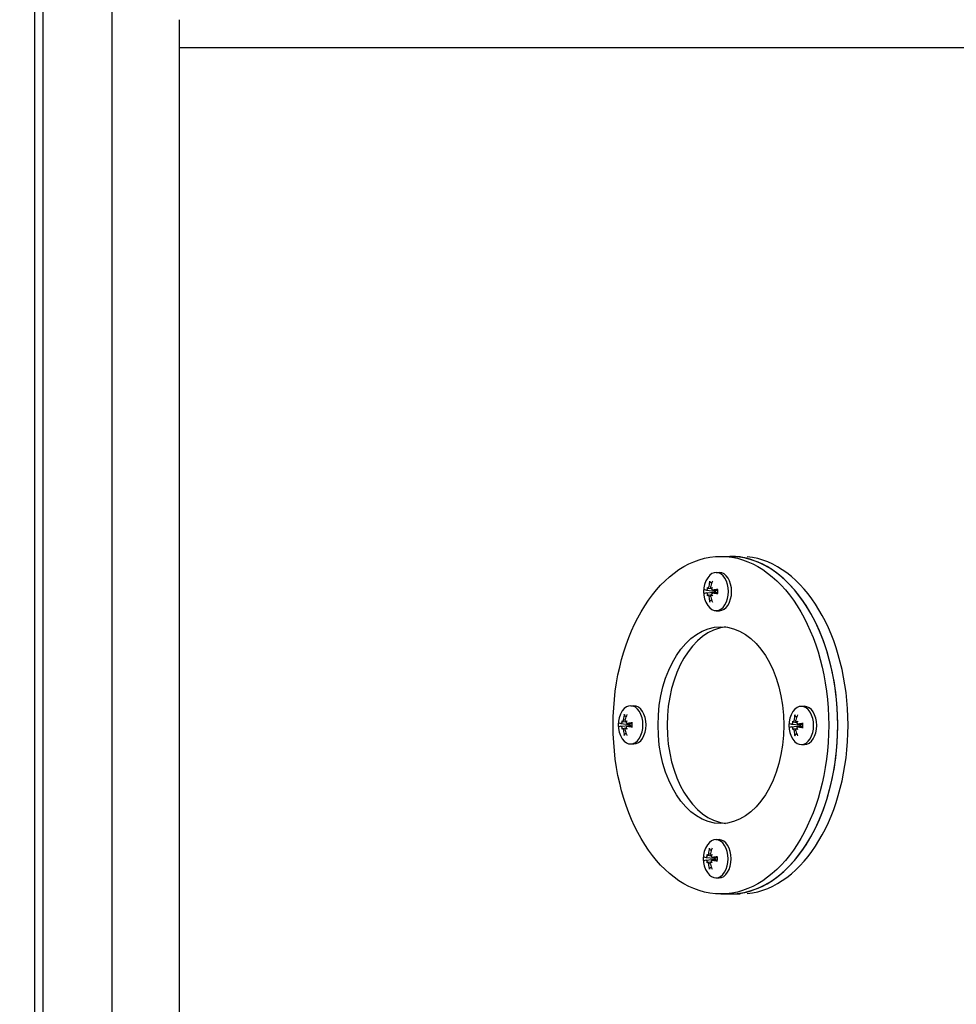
# Model space of a CAD drawing. Header units: inches. Extents: x 18 to 846, y -44 to 561.
# Tile 293 of 637: x 289.14 to 297.46, y 462.59 to 471.34. Entities that reach past the tile are written whole.
import ezdxf

# ---------------------------------------------------------------- set-up
doc = ezdxf.new("R2010")
doc.units = ezdxf.units.IN
doc.header["$LTSCALE"] = 24
doc.header["$MEASUREMENT"] = 0
doc.layers.add('Dimension (ANSI)', color=7, linetype='Continuous', lineweight=25)
doc.layers.add('Visible (ANSI)', color=7, linetype='Continuous', lineweight=30)
doc.styles.add('Note Text (ANSI)', font='tahoma.ttf')
doc.dimstyles.new('SB Fraction-16 (ANSI)', dxfattribs={"dimscale": 24, "dimtxt": 0.125, "dimasz": 0.098425, "dimexe": 0.125, "dimexo": 0.0625, "dimgap": 0.031496, "dimtad": 0, "dimtih": 1, "dimtoh": 1, "dimdec": 4, "dimrnd": 1e-08, "dimzin": 0, "dimdsep": 46, "dimlunit": 5, "dimtxsty": 'Note Text (ANSI)', "dimcen": 0.09, "dimdle": 0.393701, "dimclrd": 256, "dimclre": 256, "dimclrt": 256, "dimadec": 0, "dimazin": 3, "dimtfac": 0.96, "dimtofl": 0, "dimtmove": 0, "dimatfit": 3, "dimfxl": 1, "dimfrac": 2, "dimtolj": 1, "dimtzin": 12, "dimlwd": -1, "dimlwe": -1, "dimarcsym": 0})

# ---------------------------------------------------------------- blocks, each defined once
blk = doc.blocks.new('*D18')
at = {"layer": 'Defpoints', "color": 0, "transparency": 16777216}
for p in [(349.6784, 522.0867), (260.8595, 408.0867), (349.6784, 408.0867)]:
    blk.add_point(p, dxfattribs=at)
at = {"layer": 'Dimension (ANSI)', "transparency": 16777216}
for p, q in [((348.1784, 522.0867), (257.8595, 522.0867)), ((260.8595, 519.7245), (260.8595, 464.3476)), ((260.8595, 410.4489), (260.8595, 459.8257)), ((348.1784, 408.0867), (257.8595, 408.0867))]:
    blk.add_line(p, q, dxfattribs=at)
for points in [[(260.4658, 519.7245), (261.2532, 519.7245), (260.8595, 522.0867)], [(260.4658, 410.4489), (261.2532, 410.4489), (260.8595, 408.0867)]]:
    blk.add_solid(points, dxfattribs=at)
at = {"layer": 'Dimension (ANSI)', "transparency": 16777216, "insert": (257.7598, 463.5917), "char_height": 3, "attachment_point": 1, "style": 'Note Text (ANSI)'}
blk.add_mtext('\\A1;114', dxfattribs=at)

msp = doc.modelspace()

# ---------------------------------------------------------------- linework, layer by layer
at = {"layer": 'Visible (ANSI)'}
for p, q in [((289.27202, 455.83646), (289.27202, 474.33646)), ((289.27223, 456.24311), (289.27223, 473.93011)), ((289.34693, 456.24311), (289.34693, 473.93011)), ((289.95653, 471.52039), (289.95653, 458.65319)), ((290.55543, 471.33679), (290.55543, 471.08679)), ((310.70699, 471.08679), (290.55543, 471.08679)), ((290.55543, 471.08679), (290.55543, 459.08679)), ((310.70699, 471.08679), (290.55543, 471.08679)), ((295.3663, 466.56738), (295.44682, 466.56738)), ((295.44682, 466.56738), (295.53812, 466.56738)), ((295.32472, 466.42488), (295.3526, 466.42488)), ((295.23823, 466.26763), (295.31045, 466.2594)), ((295.23823, 466.24213), (295.31045, 466.25036)), ((295.24901, 466.28607), (295.28254, 466.28225)), ((295.24901, 466.22369), (295.28254, 466.22752)), ((295.28218, 466.28609), (295.28774, 466.28546)), ((295.28218, 466.22367), (295.28774, 466.22431)), ((295.29467, 466.26767), (295.3353, 466.26304)), ((295.29467, 466.2421), (295.3353, 466.24673)), ((295.32472, 466.08488), (295.3526, 466.08488)), ((294.56506, 465.24003), (294.59294, 465.24003)), ((296.081, 465.23474), (296.10888, 465.23474)), ((294.47857, 465.08278), (294.55079, 465.07455)), ((294.48935, 465.10122), (294.52288, 465.0974)), ((294.52252, 465.10124), (294.52808, 465.10061)), ((294.53501, 465.08282), (294.57564, 465.07819)), ((295.99451, 465.07749), (296.06673, 465.06926)), ((296.00529, 465.09592), (296.03882, 465.0921)), ((296.03846, 465.09594), (296.04402, 465.09531)), ((296.05095, 465.07752), (296.09158, 465.07289)), ((294.47857, 465.05728), (294.55079, 465.06551)), ((294.48935, 465.03885), (294.52288, 465.04267)), ((294.52252, 465.03883), (294.52808, 465.03946)), ((294.53501, 465.05725), (294.57564, 465.06188)), ((295.99451, 465.05199), (296.06673, 465.06021)), ((296.00529, 465.03355), (296.03882, 465.03737)), ((296.03846, 465.03353), (296.04402, 465.03416)), ((296.05095, 465.05195), (296.09158, 465.05658)), ((294.56506, 464.90003), (294.59294, 464.90003)), ((296.081, 464.89474), (296.10888, 464.89474)), ((295.32134, 464.04989), (295.34922, 464.04989)), ((295.23485, 463.89264), (295.30707, 463.88441)), ((295.23485, 463.86714), (295.30707, 463.87537)), ((295.24563, 463.91107), (295.27915, 463.90725)), ((295.24563, 463.8487), (295.27915, 463.85252)), ((295.2788, 463.91109), (295.28436, 463.91046)), ((295.2788, 463.84868), (295.28436, 463.84931)), ((295.29129, 463.89267), (295.33192, 463.88804)), ((295.29129, 463.8671), (295.33192, 463.87173)), ((295.32134, 463.70989), (295.34922, 463.70989)), ((295.3663, 463.56738), (295.44682, 463.56738)), ((295.44682, 463.56738), (295.53812, 463.56738))]:
    msp.add_line(p, q, dxfattribs=at)
for centre in [(295.43343, 466.25488), (294.67377, 465.07003), (296.1897, 465.06474), (295.43004, 463.87989)]:
    msp.add_arc(centre, 0.221, 146.104293, 213.895707, dxfattribs=at)
for major_axis in [(0, 1.5), (0, 0.875)]:
    msp.add_ellipse((295.3663, 465.06738), major_axis=major_axis, ratio=0.6382918, dxfattribs=at)
for centre, major_axis, ratio, start_param, end_param in [((295.44682, 465.06738), (0, 1.5), 0.6382918, 3.1415927, 6.2831853), ((295.44682, 465.06738), (0, -1.5), 0.6382918, 0, 3.1415927), ((295.53843, 465.06738), (0, -1.5), 0.6382918, 0.0641297, 3.0774629), ((295.32472, 466.25488), (0, 0.17), 0.6382918, 2.381813, 7.042965), ((295.3526, 466.25488), (0, 0.17), 0.6382918, 3.1415927, 6.2831853), ((295.44074, 466.25681), (0.05618, -0.21334), 0.813995, 4.0705183, 4.2957306), ((295.42437, 466.25681), (0.04587, 0.2158), 0.7027334, 1.2883583, 1.5135706), ((295.43132, 466.24206), (-0.21771, 0.03569), 0.0582376, 0.2597433, 0.4849556), ((295.43132, 466.2677), (-0.21771, -0.03569), 0.0582376, 5.7982297, 6.023442), ((295.35637, 466.18642), (0.1296, -0.14589), 0.1125532, 3.8116021, 3.864008), ((295.43719, 466.31306), (-0.19473, 0.01262), 0.8271553, 0.2106452, 0.2630512), ((295.43719, 466.19671), (-0.19473, -0.01262), 0.8271553, 6.0201341, 6.0725401), ((295.35637, 466.32334), (-0.1296, -0.14589), 0.1125532, 5.5607699, 5.6131759), ((295.226, 466.28217), (-0.02189, -0.00689), 0.435782, 2.6169755, 2.9072015), ((295.226, 466.2276), (0.02189, -0.00689), 0.435782, 0.2343911, 0.5246172), ((295.44074, 466.25296), (-0.05618, -0.21334), 0.813995, 5.1290474, 5.3542597), ((295.42437, 466.25296), (-0.04587, 0.2158), 0.7027334, 1.6280221, 1.8532344), ((295.43063, 466.18642), (0.19498, -0.00796), 0.750845, 2.3947885, 2.4471945), ((295.27091, 466.29797), (-0.02121, 0.00809), 0.4041973, 2.4168591, 2.6984791), ((295.43063, 466.32334), (-0.19498, -0.00796), 0.750845, 0.6943982, 0.7468042), ((295.27091, 466.2118), (0.02121, 0.00809), 0.4041973, 0.4431135, 0.7247336), ((295.3498, 466.31306), (-0.11144, -0.16019), 0.1888635, 4.9755131, 5.027919), ((295.3498, 466.19671), (0.11144, -0.16019), 0.1888635, 4.3968589, 4.4492649), ((295.43378, 466.24206), (-0.22053, -0.00612), 0.1694992, 5.1512608, 5.3764731), ((295.43378, 466.2677), (0.22053, -0.00612), 0.1694992, 4.0483049, 4.2735172), ((295.33944, 466.25488), (0, 0.04718), 0.6382918, 1.4724565, 1.6691361), ((295.44682, 465.06738), (0, 0.875), 0.6382918, 0.0721483, 3.0694444), ((294.56506, 465.07003), (0, 0.17), 0.6382918, 2.381813, 7.042965), ((296.081, 465.06474), (0, 0.17), 0.6382918, 2.381813, 7.042965), ((294.68108, 465.07196), (0.05618, -0.21334), 0.813995, 4.0705183, 4.2957306), ((294.66471, 465.07196), (0.04587, 0.2158), 0.7027334, 1.2883583, 1.5135706), ((294.59294, 465.07003), (0, 0.17), 0.6382918, 3.1415927, 6.2831853), ((296.19702, 465.06666), (0.05618, -0.21334), 0.813995, 4.0705183, 4.2957306), ((296.18065, 465.06666), (0.04587, 0.2158), 0.7027334, 1.2883583, 1.5135706), ((296.10888, 465.06474), (0, 0.17), 0.6382918, 3.1415927, 6.2831853), ((294.67166, 465.05721), (-0.21771, 0.03569), 0.0582376, 0.2597433, 0.4849556), ((294.59671, 465.00157), (0.1296, -0.14589), 0.1125532, 3.8116021, 3.864008), ((294.67753, 465.12821), (-0.19473, 0.01262), 0.8271553, 0.2106452, 0.2630512), ((294.46634, 465.09732), (-0.02189, -0.00689), 0.435782, 2.6169755, 2.9072015), ((294.67097, 465.00157), (0.19498, -0.00796), 0.750845, 2.3947885, 2.4471945), ((294.51125, 465.11312), (-0.02121, 0.00809), 0.4041973, 2.4168591, 2.6984791), ((294.59014, 465.12821), (-0.11144, -0.16019), 0.1888635, 4.9755131, 5.027919), ((294.67412, 465.05721), (-0.22053, -0.00612), 0.1694992, 5.1512608, 5.3764731), ((294.57978, 465.07003), (0, 0.04718), 0.6382918, 1.4724565, 1.6691361), ((296.1876, 465.05192), (-0.21771, 0.03569), 0.0582376, 0.2597433, 0.4849556), ((296.11264, 464.99628), (0.1296, -0.14589), 0.1125532, 3.8116021, 3.864008), ((296.19347, 465.12291), (-0.19473, 0.01262), 0.8271553, 0.2106452, 0.2630512), ((295.98227, 465.09202), (-0.02189, -0.00689), 0.435782, 2.6169755, 2.9072015), ((296.18691, 464.99628), (0.19498, -0.00796), 0.750845, 2.3947885, 2.4471945), ((296.02719, 465.10782), (-0.02121, 0.00809), 0.4041973, 2.4168591, 2.6984791), ((296.10608, 465.12291), (-0.11144, -0.16019), 0.1888635, 4.9755131, 5.027919), ((296.19006, 465.05192), (-0.22053, -0.00612), 0.1694992, 5.1512608, 5.3764731), ((296.09572, 465.06474), (0, 0.04718), 0.6382918, 1.4724565, 1.6691361), ((294.67166, 465.08285), (-0.21771, -0.03569), 0.0582376, 5.7982297, 6.023442), ((294.67753, 465.01186), (-0.19473, -0.01262), 0.8271553, 6.0201341, 6.0725401), ((294.59671, 465.13849), (-0.1296, -0.14589), 0.1125532, 5.5607699, 5.6131759), ((294.46634, 465.04275), (0.02189, -0.00689), 0.435782, 0.2343911, 0.5246172), ((294.68108, 465.06811), (-0.05618, -0.21334), 0.813995, 5.1290474, 5.3542597), ((294.66471, 465.06811), (-0.04587, 0.2158), 0.7027334, 1.6280221, 1.8532344), ((294.67097, 465.13849), (-0.19498, -0.00796), 0.750845, 0.6943982, 0.7468042), ((294.51125, 465.02695), (0.02121, 0.00809), 0.4041973, 0.4431135, 0.7247336), ((294.59014, 465.01186), (0.11144, -0.16019), 0.1888635, 4.3968589, 4.4492649), ((294.67412, 465.08285), (0.22053, -0.00612), 0.1694992, 4.0483049, 4.2735172), ((296.1876, 465.07756), (-0.21771, -0.03569), 0.0582376, 5.7982297, 6.023442), ((296.19347, 465.00656), (-0.19473, -0.01262), 0.8271553, 6.0201341, 6.0725401), ((296.11264, 465.13319), (-0.1296, -0.14589), 0.1125532, 5.5607699, 5.6131759), ((295.98227, 465.03745), (0.02189, -0.00689), 0.435782, 0.2343911, 0.5246172), ((296.19702, 465.06281), (-0.05618, -0.21334), 0.813995, 5.1290474, 5.3542597), ((296.18065, 465.06281), (-0.04587, 0.2158), 0.7027334, 1.6280221, 1.8532344), ((296.18691, 465.13319), (-0.19498, -0.00796), 0.750845, 0.6943982, 0.7468042), ((296.02719, 465.02165), (0.02121, 0.00809), 0.4041973, 0.4431135, 0.7247336), ((296.10608, 465.00656), (0.11144, -0.16019), 0.1888635, 4.3968589, 4.4492649), ((296.19006, 465.07756), (0.22053, -0.00612), 0.1694992, 4.0483049, 4.2735172), ((295.32134, 463.87989), (0, 0.17), 0.6382918, 2.381813, 7.042965), ((295.34922, 463.87989), (0, 0.17), 0.6382918, 3.1415927, 6.2831853), ((295.43736, 463.88181), (0.05618, -0.21334), 0.813995, 4.0705183, 4.2957306), ((295.42099, 463.88181), (0.04587, 0.2158), 0.7027334, 1.2883583, 1.5135706), ((295.42794, 463.86707), (-0.21771, 0.03569), 0.0582376, 0.2597433, 0.4849556), ((295.42794, 463.89271), (-0.21771, -0.03569), 0.0582376, 5.7982297, 6.023442), ((295.35298, 463.81143), (0.1296, -0.14589), 0.1125532, 3.8116021, 3.864008), ((295.43381, 463.93806), (-0.19473, 0.01262), 0.8271553, 0.2106452, 0.2630512), ((295.43381, 463.82171), (-0.19473, -0.01262), 0.8271553, 6.0201341, 6.0725401), ((295.35298, 463.94835), (-0.1296, -0.14589), 0.1125532, 5.5607699, 5.6131759), ((295.22261, 463.90717), (-0.02189, -0.00689), 0.435782, 2.6169755, 2.9072015), ((295.22261, 463.8526), (0.02189, -0.00689), 0.435782, 0.2343911, 0.5246172), ((295.42725, 463.81143), (0.19498, -0.00796), 0.750845, 2.3947885, 2.4471945), ((295.26753, 463.92297), (-0.02121, 0.00809), 0.4041973, 2.4168591, 2.6984791), ((295.42725, 463.94835), (-0.19498, -0.00796), 0.750845, 0.6943982, 0.7468042), ((295.26753, 463.8368), (0.02121, 0.00809), 0.4041973, 0.4431135, 0.7247336), ((295.34642, 463.93806), (-0.11144, -0.16019), 0.1888635, 4.9755131, 5.027919), ((295.34642, 463.82171), (0.11144, -0.16019), 0.1888635, 4.3968589, 4.4492649), ((295.4304, 463.86707), (-0.22053, -0.00612), 0.1694992, 5.1512608, 5.3764731), ((295.4304, 463.89271), (0.22053, -0.00612), 0.1694992, 4.0483049, 4.2735172), ((295.33606, 463.87989), (0, 0.04718), 0.6382918, 1.4724565, 1.6691361), ((295.43736, 463.87796), (-0.05618, -0.21334), 0.813995, 5.1290474, 5.3542597), ((295.42099, 463.87796), (-0.04587, 0.2158), 0.7027334, 1.6280221, 1.8532344)]:
    msp.add_ellipse(centre, major_axis=major_axis, ratio=ratio, start_param=start_param, end_param=end_param, dxfattribs=at)
for points, knots in [([(295.2592, 466.30133), (295.25905, 466.29968), (295.25871, 466.29786), (295.25767, 466.2944), (295.25696, 466.29276), (295.25543, 466.29009), (295.25452, 466.28887), (295.25258, 466.28706), (295.25156, 466.28647), (295.24985, 466.28599), (295.24903, 466.28599), (295.24828, 466.28622)], [0, 0, 0, 0, 0.013005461, 0.013005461, 0.026010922, 0.026010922, 0.038651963, 0.038651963, 0.051293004, 0.051293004, 0.061979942, 0.061979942, 0.061979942, 0.061979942]), ([(295.27212, 466.33722), (295.27145, 466.3376), (295.27075, 466.33814), (295.26955, 466.33941), (295.2689, 466.34039), (295.26809, 466.34223), (295.26778, 466.34341), (295.26759, 466.34541), (295.26767, 466.34659), (295.26793, 466.34765), (295.26797, 466.34778), (295.268, 466.34791)], [0.070980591, 0.070980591, 0.070980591, 0.070980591, 0.077295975, 0.077295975, 0.085001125, 0.085001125, 0.092713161, 0.092713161, 0.100429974, 0.100429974, 0.101478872, 0.101478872, 0.101478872, 0.101478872]), ([(295.28463, 466.28622), (295.28401, 466.28609), (295.28341, 466.28603), (295.28163, 466.28607), (295.2804, 466.28642), (295.27824, 466.28778), (295.27732, 466.28879), (295.27596, 466.29114), (295.27544, 466.29262), (295.27493, 466.29587), (295.27495, 466.29763), (295.27528, 466.29994), (295.27542, 466.30064), (295.27559, 466.30133)], [-0.19014563, -0.19014563, -0.19014563, -0.19014563, -0.184090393, -0.184090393, -0.17145611, -0.17145611, -0.158821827, -0.158821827, -0.146040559, -0.146040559, -0.133259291, -0.133259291, -0.12801407, -0.12801407, -0.12801407, -0.12801407]), ([(295.24645, 466.28335), (295.24643, 466.28254), (295.24639, 466.28173), (295.24614, 466.2793), (295.24581, 466.27753), (295.24486, 466.27429), (295.24423, 466.2728), (295.24289, 466.27044), (295.24208, 466.2694), (295.24039, 466.26801), (295.23951, 466.26765), (295.2384, 466.2676), (295.23807, 466.26764), (295.23775, 466.26773)], [-0.19014563, -0.19014563, -0.19014563, -0.19014563, -0.184090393, -0.184090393, -0.17145611, -0.17145611, -0.158821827, -0.158821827, -0.146040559, -0.146040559, -0.133259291, -0.133259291, -0.12801407, -0.12801407, -0.12801407, -0.12801407]), ([(295.23775, 466.24204), (295.23852, 466.24225), (295.2394, 466.24216), (295.24114, 466.24125), (295.24201, 466.24043), (295.24348, 466.23841), (295.24418, 466.23708), (295.24533, 466.23406), (295.24578, 466.23236), (295.24629, 466.22935), (295.24643, 466.22786), (295.24645, 466.22641)], [-0.210260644, -0.210260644, -0.210260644, -0.210260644, -0.197255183, -0.197255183, -0.184249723, -0.184249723, -0.171608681, -0.171608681, -0.15896764, -0.15896764, -0.148280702, -0.148280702, -0.148280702, -0.148280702]), ([(295.24828, 466.22354), (295.2487, 466.22367), (295.24913, 466.22373), (295.25047, 466.22369), (295.25148, 466.22335), (295.25347, 466.22199), (295.25444, 466.22097), (295.2561, 466.21863), (295.2569, 466.21714), (295.25817, 466.2139), (295.25865, 466.21214), (295.25904, 466.20982), (295.25913, 466.20913), (295.2592, 466.20843)], [-0.19014563, -0.19014563, -0.19014563, -0.19014563, -0.184090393, -0.184090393, -0.17145611, -0.17145611, -0.158821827, -0.158821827, -0.146040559, -0.146040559, -0.133259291, -0.133259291, -0.12801407, -0.12801407, -0.12801407, -0.12801407]), ([(295.27559, 466.20843), (295.27517, 466.21009), (295.27495, 466.2119), (295.27507, 466.21536), (295.27541, 466.217), (295.27646, 466.21968), (295.27724, 466.22089), (295.27916, 466.2227), (295.28031, 466.2233), (295.28244, 466.22377), (295.28353, 466.22377), (295.28463, 466.22354)], [-0.210260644, -0.210260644, -0.210260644, -0.210260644, -0.197255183, -0.197255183, -0.184249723, -0.184249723, -0.171608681, -0.171608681, -0.15896764, -0.15896764, -0.148280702, -0.148280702, -0.148280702, -0.148280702]), ([(295.28646, 466.22641), (295.28628, 466.22722), (295.28616, 466.22803), (295.28596, 466.23047), (295.28607, 466.23223), (295.28685, 466.23548), (295.28752, 466.23696), (295.28917, 466.23933), (295.29026, 466.24036), (295.29271, 466.24175), (295.29408, 466.24211), (295.29593, 466.24216), (295.29648, 466.24212), (295.29704, 466.24204)], [-0.190146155, -0.190146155, -0.190146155, -0.190146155, -0.184090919, -0.184090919, -0.171456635, -0.171456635, -0.158822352, -0.158822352, -0.146041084, -0.146041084, -0.133259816, -0.133259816, -0.128014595, -0.128014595, -0.128014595, -0.128014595]), ([(295.29704, 466.26773), (295.2957, 466.26751), (295.29426, 466.2676), (295.29159, 466.26851), (295.29036, 466.26933), (295.28842, 466.27136), (295.28757, 466.27268), (295.28641, 466.2757), (295.2861, 466.2774), (295.286, 466.28041), (295.28614, 466.2819), (295.28646, 466.28335)], [-0.210260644, -0.210260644, -0.210260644, -0.210260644, -0.197255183, -0.197255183, -0.184249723, -0.184249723, -0.171608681, -0.171608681, -0.15896764, -0.15896764, -0.148280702, -0.148280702, -0.148280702, -0.148280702]), ([(295.32683, 466.264), (295.3258, 466.26311), (295.32467, 466.26236), (295.32173, 466.26079), (295.31961, 466.26005), (295.31524, 466.25923), (295.31299, 466.25916), (295.31093, 466.25935), (295.31077, 466.25937), (295.31061, 466.25938), (295.31045, 466.2594)], [-0.044496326, -0.044496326, -0.044496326, -0.044496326, -0.033969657, -0.033969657, -0.016984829, -0.016984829, 0, 0, 0, 0.001327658, 0.001327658, 0.001327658, 0.001327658]), ([(295.31045, 466.25036), (295.31061, 466.25038), (295.31077, 466.2504), (295.31299, 466.2506), (295.31524, 466.25053), (295.31961, 466.24971), (295.32173, 466.24897), (295.32467, 466.2474), (295.3258, 466.24665), (295.32683, 466.24576)], [-0.126943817, -0.126943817, -0.126943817, -0.126943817, -0.125616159, -0.125616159, -0.10863133, -0.10863133, -0.091646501, -0.091646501, -0.081119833, -0.081119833, -0.081119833, -0.081119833]), ([(295.33446, 466.27189), (295.33445, 466.27203), (295.33457, 466.27219), (295.33509, 466.2725), (295.33565, 466.27269), (295.33693, 466.27299), (295.33787, 466.27315), (295.33888, 466.27327), (295.33901, 466.27328), (295.33913, 466.2733)], [0.07896407, 0.07896407, 0.07896407, 0.07896407, 0.085001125, 0.085001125, 0.092713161, 0.092713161, 0.100429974, 0.100429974, 0.101478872, 0.101478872, 0.101478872, 0.101478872]), ([(295.33913, 466.23646), (295.33901, 466.23648), (295.33888, 466.23649), (295.33787, 466.23661), (295.33693, 466.23677), (295.33565, 466.23707), (295.33509, 466.23727), (295.33457, 466.23757), (295.33445, 466.23773), (295.33446, 466.23787)], [0.022192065, 0.022192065, 0.022192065, 0.022192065, 0.023240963, 0.023240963, 0.030957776, 0.030957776, 0.038669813, 0.038669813, 0.044706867, 0.044706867, 0.044706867, 0.044706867]), ([(295.33446, 466.27189), (295.33475, 466.26966), (295.33498, 466.2674), (295.33533, 466.26287), (295.33544, 466.26059), (295.33556, 466.25602), (295.33556, 466.25374), (295.33544, 466.24917), (295.33533, 466.24689), (295.33498, 466.24236), (295.33475, 466.24011), (295.33446, 466.23787)], [4.51333735, 4.51333735, 4.51333735, 4.51333735, 4.592958, 4.592958, 4.67257865, 4.67257865, 4.75219931, 4.75219931, 4.83181996, 4.83181996, 4.91144061, 4.91144061, 4.91144061, 4.91144061]), ([(295.268, 466.16186), (295.26797, 466.16199), (295.26793, 466.16212), (295.26767, 466.16317), (295.26759, 466.16435), (295.26778, 466.16636), (295.26809, 466.16753), (295.2689, 466.16937), (295.26955, 466.17036), (295.27075, 466.17162), (295.27145, 466.17216), (295.27212, 466.17254)], [0.022192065, 0.022192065, 0.022192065, 0.022192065, 0.023240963, 0.023240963, 0.030957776, 0.030957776, 0.038669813, 0.038669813, 0.046374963, 0.046374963, 0.052690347, 0.052690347, 0.052690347, 0.052690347]), ([(294.51246, 465.15237), (294.51179, 465.15275), (294.51109, 465.15329), (294.50989, 465.15456), (294.50924, 465.15555), (294.50843, 465.15738), (294.50812, 465.15856), (294.50793, 465.16056), (294.50801, 465.16174), (294.50827, 465.1628), (294.50831, 465.16293), (294.50834, 465.16306)], [0.070980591, 0.070980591, 0.070980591, 0.070980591, 0.077295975, 0.077295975, 0.085001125, 0.085001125, 0.092713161, 0.092713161, 0.100429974, 0.100429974, 0.101478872, 0.101478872, 0.101478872, 0.101478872]), ([(296.0284, 465.14707), (296.02773, 465.14746), (296.02703, 465.148), (296.02583, 465.14926), (296.02518, 465.15025), (296.02437, 465.15209), (296.02406, 465.15326), (296.02387, 465.15526), (296.02395, 465.15645), (296.02421, 465.1575), (296.02424, 465.15763), (296.02428, 465.15776)], [0.070980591, 0.070980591, 0.070980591, 0.070980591, 0.077295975, 0.077295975, 0.085001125, 0.085001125, 0.092713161, 0.092713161, 0.100429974, 0.100429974, 0.101478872, 0.101478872, 0.101478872, 0.101478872]), ([(294.48679, 465.09851), (294.48677, 465.09769), (294.48673, 465.09688), (294.48648, 465.09445), (294.48615, 465.09269), (294.4852, 465.08944), (294.48457, 465.08795), (294.48323, 465.08559), (294.48242, 465.08455), (294.48073, 465.08316), (294.47985, 465.08281), (294.47874, 465.08275), (294.47841, 465.08279), (294.47809, 465.08288)], [-0.190146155, -0.190146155, -0.190146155, -0.190146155, -0.184090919, -0.184090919, -0.171456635, -0.171456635, -0.158822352, -0.158822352, -0.146041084, -0.146041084, -0.133259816, -0.133259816, -0.128014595, -0.128014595, -0.128014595, -0.128014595]), ([(294.49954, 465.11648), (294.49939, 465.11483), (294.49905, 465.11301), (294.49801, 465.10955), (294.4973, 465.10791), (294.49577, 465.10524), (294.49486, 465.10402), (294.49292, 465.10221), (294.4919, 465.10162), (294.49019, 465.10114), (294.48937, 465.10114), (294.48862, 465.10138)], [-0.210260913, -0.210260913, -0.210260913, -0.210260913, -0.197255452, -0.197255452, -0.184249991, -0.184249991, -0.17160895, -0.17160895, -0.158967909, -0.158967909, -0.148280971, -0.148280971, -0.148280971, -0.148280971]), ([(294.52497, 465.10138), (294.52435, 465.10125), (294.52375, 465.10118), (294.52197, 465.10122), (294.52074, 465.10157), (294.51858, 465.10293), (294.51766, 465.10394), (294.5163, 465.10629), (294.51578, 465.10777), (294.51527, 465.11102), (294.51529, 465.11278), (294.51562, 465.11509), (294.51576, 465.11579), (294.51593, 465.11648)], [-0.19014563, -0.19014563, -0.19014563, -0.19014563, -0.184090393, -0.184090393, -0.17145611, -0.17145611, -0.158821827, -0.158821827, -0.146040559, -0.146040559, -0.133259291, -0.133259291, -0.12801407, -0.12801407, -0.12801407, -0.12801407]), ([(294.53738, 465.08288), (294.53604, 465.08266), (294.5346, 465.08275), (294.53193, 465.08367), (294.5307, 465.08448), (294.52876, 465.08651), (294.52791, 465.08783), (294.52675, 465.09086), (294.52644, 465.09255), (294.52634, 465.09557), (294.52648, 465.09705), (294.5268, 465.09851)], [-0.210260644, -0.210260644, -0.210260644, -0.210260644, -0.197255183, -0.197255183, -0.184249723, -0.184249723, -0.171608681, -0.171608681, -0.15896764, -0.15896764, -0.148280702, -0.148280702, -0.148280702, -0.148280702]), ([(294.56717, 465.07916), (294.56614, 465.07827), (294.56501, 465.07751), (294.56207, 465.07594), (294.55995, 465.0752), (294.55558, 465.07439), (294.55333, 465.07431), (294.55127, 465.0745), (294.55111, 465.07452), (294.55095, 465.07454), (294.55079, 465.07455)], [-0.044496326, -0.044496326, -0.044496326, -0.044496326, -0.033969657, -0.033969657, -0.016984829, -0.016984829, 0, 0, 0, 0.001327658, 0.001327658, 0.001327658, 0.001327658]), ([(294.5748, 465.08704), (294.57479, 465.08718), (294.57491, 465.08734), (294.57543, 465.08765), (294.57599, 465.08785), (294.57727, 465.08815), (294.57821, 465.0883), (294.57922, 465.08842), (294.57935, 465.08844), (294.57947, 465.08845)], [0.07896407, 0.07896407, 0.07896407, 0.07896407, 0.085001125, 0.085001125, 0.092713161, 0.092713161, 0.100429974, 0.100429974, 0.101478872, 0.101478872, 0.101478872, 0.101478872]), ([(294.5748, 465.08704), (294.57509, 465.08481), (294.57532, 465.08255), (294.57567, 465.07802), (294.57578, 465.07574), (294.5759, 465.07118), (294.5759, 465.06889), (294.57578, 465.06432), (294.57567, 465.06205), (294.57532, 465.05751), (294.57509, 465.05526), (294.5748, 465.05302)], [4.51333735, 4.51333735, 4.51333735, 4.51333735, 4.592958, 4.592958, 4.67257865, 4.67257865, 4.75219931, 4.75219931, 4.83181996, 4.83181996, 4.91144061, 4.91144061, 4.91144061, 4.91144061]), ([(296.00273, 465.09321), (296.00271, 465.0924), (296.00267, 465.09159), (296.00242, 465.08915), (296.00209, 465.08739), (296.00114, 465.08414), (296.00051, 465.08266), (295.99917, 465.08029), (295.99836, 465.07926), (295.99667, 465.07787), (295.99579, 465.07751), (295.99468, 465.07746), (295.99435, 465.07749), (295.99403, 465.07758)], [-0.19014563, -0.19014563, -0.19014563, -0.19014563, -0.184090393, -0.184090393, -0.17145611, -0.17145611, -0.158821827, -0.158821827, -0.146040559, -0.146040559, -0.133259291, -0.133259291, -0.12801407, -0.12801407, -0.12801407, -0.12801407]), ([(296.01548, 465.11118), (296.01533, 465.10953), (296.01499, 465.10772), (296.01394, 465.10426), (296.01324, 465.10261), (296.01171, 465.09994), (296.0108, 465.09873), (296.00886, 465.09692), (296.00784, 465.09632), (296.00612, 465.09585), (296.00531, 465.09584), (296.00456, 465.09608)], [-0.210261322, -0.210261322, -0.210261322, -0.210261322, -0.197255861, -0.197255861, -0.1842504, -0.1842504, -0.171609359, -0.171609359, -0.158968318, -0.158968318, -0.14828138, -0.14828138, -0.14828138, -0.14828138]), ([(296.04091, 465.09608), (296.04029, 465.09595), (296.03969, 465.09589), (296.03791, 465.09592), (296.03668, 465.09627), (296.03452, 465.09763), (296.0336, 465.09865), (296.03224, 465.10099), (296.03172, 465.10248), (296.03121, 465.10572), (296.03123, 465.10748), (296.03156, 465.1098), (296.0317, 465.11049), (296.03187, 465.11118)], [-0.19014563, -0.19014563, -0.19014563, -0.19014563, -0.184090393, -0.184090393, -0.17145611, -0.17145611, -0.158821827, -0.158821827, -0.146040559, -0.146040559, -0.133259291, -0.133259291, -0.12801407, -0.12801407, -0.12801407, -0.12801407]), ([(296.05332, 465.07758), (296.05198, 465.07737), (296.05054, 465.07746), (296.04787, 465.07837), (296.04664, 465.07919), (296.0447, 465.08121), (296.04385, 465.08254), (296.04269, 465.08556), (296.04238, 465.08726), (296.04228, 465.09027), (296.04241, 465.09176), (296.04274, 465.09321)], [0, 0, 0, 0, 0.013005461, 0.013005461, 0.026010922, 0.026010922, 0.038651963, 0.038651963, 0.051293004, 0.051293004, 0.061979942, 0.061979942, 0.061979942, 0.061979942]), ([(296.08311, 465.07386), (296.08208, 465.07297), (296.08095, 465.07221), (296.07801, 465.07065), (296.07589, 465.0699), (296.07152, 465.06909), (296.06927, 465.06902), (296.06721, 465.06921), (296.06705, 465.06922), (296.06689, 465.06924), (296.06673, 465.06926)], [-0.044496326, -0.044496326, -0.044496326, -0.044496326, -0.033969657, -0.033969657, -0.016984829, -0.016984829, 0, 0, 0, 0.001327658, 0.001327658, 0.001327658, 0.001327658]), ([(296.09074, 465.08174), (296.09073, 465.08189), (296.09085, 465.08204), (296.09136, 465.08235), (296.09193, 465.08255), (296.09321, 465.08285), (296.09415, 465.08301), (296.09516, 465.08313), (296.09528, 465.08314), (296.09541, 465.08315)], [0.07896407, 0.07896407, 0.07896407, 0.07896407, 0.085001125, 0.085001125, 0.092713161, 0.092713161, 0.100429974, 0.100429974, 0.101478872, 0.101478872, 0.101478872, 0.101478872]), ([(296.09074, 465.08174), (296.09103, 465.07951), (296.09126, 465.07726), (296.0916, 465.07272), (296.09172, 465.07044), (296.09184, 465.06588), (296.09184, 465.06359), (296.09172, 465.05903), (296.0916, 465.05675), (296.09126, 465.05222), (296.09103, 465.04996), (296.09074, 465.04773)], [4.51333735, 4.51333735, 4.51333735, 4.51333735, 4.592958, 4.592958, 4.67257865, 4.67257865, 4.75219931, 4.75219931, 4.83181996, 4.83181996, 4.91144061, 4.91144061, 4.91144061, 4.91144061]), ([(294.47809, 465.05719), (294.47886, 465.0574), (294.47974, 465.05731), (294.48148, 465.0564), (294.48235, 465.05558), (294.48382, 465.05356), (294.48452, 465.05223), (294.48567, 465.04921), (294.48612, 465.04751), (294.48663, 465.0445), (294.48676, 465.04301), (294.48679, 465.04156)], [0, 0, 0, 0, 0.013005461, 0.013005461, 0.026010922, 0.026010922, 0.038651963, 0.038651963, 0.051293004, 0.051293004, 0.0619836, 0.0619836, 0.0619836, 0.0619836]), ([(294.48862, 465.03869), (294.48904, 465.03882), (294.48947, 465.03888), (294.49081, 465.03884), (294.49182, 465.0385), (294.49381, 465.03714), (294.49478, 465.03612), (294.49644, 465.03378), (294.49724, 465.03229), (294.49851, 465.02905), (294.49899, 465.02729), (294.49938, 465.02497), (294.49947, 465.02428), (294.49954, 465.02358)], [-0.19014563, -0.19014563, -0.19014563, -0.19014563, -0.184090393, -0.184090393, -0.17145611, -0.17145611, -0.158821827, -0.158821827, -0.146040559, -0.146040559, -0.133259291, -0.133259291, -0.12801407, -0.12801407, -0.12801407, -0.12801407]), ([(294.50834, 464.97701), (294.50831, 464.97714), (294.50827, 464.97727), (294.50801, 464.97832), (294.50793, 464.97951), (294.50812, 464.98151), (294.50843, 464.98268), (294.50924, 464.98452), (294.50989, 464.98551), (294.51109, 464.98677), (294.51179, 464.98731), (294.51246, 464.98769)], [0.022192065, 0.022192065, 0.022192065, 0.022192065, 0.023240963, 0.023240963, 0.030957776, 0.030957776, 0.038669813, 0.038669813, 0.046374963, 0.046374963, 0.052690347, 0.052690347, 0.052690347, 0.052690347]), ([(294.51593, 465.02358), (294.51551, 465.02524), (294.51529, 465.02705), (294.51541, 465.03051), (294.51575, 465.03215), (294.5168, 465.03483), (294.51758, 465.03604), (294.5195, 465.03785), (294.52065, 465.03845), (294.52278, 465.03892), (294.52387, 465.03893), (294.52497, 465.03869)], [-0.210260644, -0.210260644, -0.210260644, -0.210260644, -0.197255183, -0.197255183, -0.184249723, -0.184249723, -0.171608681, -0.171608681, -0.15896764, -0.15896764, -0.148280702, -0.148280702, -0.148280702, -0.148280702]), ([(294.5268, 465.04156), (294.52662, 465.04237), (294.5265, 465.04318), (294.5263, 465.04562), (294.52641, 465.04738), (294.52719, 465.05063), (294.52786, 465.05211), (294.52951, 465.05448), (294.5306, 465.05551), (294.53305, 465.0569), (294.53442, 465.05726), (294.53627, 465.05731), (294.53682, 465.05728), (294.53738, 465.05719)], [-0.19014563, -0.19014563, -0.19014563, -0.19014563, -0.184090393, -0.184090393, -0.17145611, -0.17145611, -0.158821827, -0.158821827, -0.146040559, -0.146040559, -0.133259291, -0.133259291, -0.12801407, -0.12801407, -0.12801407, -0.12801407]), ([(294.55079, 465.06551), (294.55095, 465.06553), (294.55111, 465.06555), (294.55333, 465.06575), (294.55558, 465.06568), (294.55995, 465.06486), (294.56207, 465.06412), (294.56501, 465.06256), (294.56614, 465.0618), (294.56717, 465.06091)], [-0.126943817, -0.126943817, -0.126943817, -0.126943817, -0.125616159, -0.125616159, -0.10863133, -0.10863133, -0.091646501, -0.091646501, -0.081119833, -0.081119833, -0.081119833, -0.081119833]), ([(294.57947, 465.05162), (294.57935, 465.05163), (294.57922, 465.05164), (294.57821, 465.05176), (294.57727, 465.05192), (294.57599, 465.05222), (294.57543, 465.05242), (294.57491, 465.05273), (294.57479, 465.05288), (294.5748, 465.05302)], [0.022192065, 0.022192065, 0.022192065, 0.022192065, 0.023240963, 0.023240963, 0.030957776, 0.030957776, 0.038669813, 0.038669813, 0.044706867, 0.044706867, 0.044706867, 0.044706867]), ([(295.99403, 465.05189), (295.9948, 465.05211), (295.99568, 465.05201), (295.99742, 465.0511), (295.99828, 465.05029), (295.99976, 465.04826), (296.00046, 465.04694), (296.00161, 465.04391), (296.00206, 465.04222), (296.00256, 465.0392), (296.0027, 465.03772), (296.00273, 465.03626)], [-0.210260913, -0.210260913, -0.210260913, -0.210260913, -0.197255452, -0.197255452, -0.184249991, -0.184249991, -0.17160895, -0.17160895, -0.158967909, -0.158967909, -0.148280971, -0.148280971, -0.148280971, -0.148280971]), ([(296.00456, 465.03339), (296.00498, 465.03352), (296.00541, 465.03358), (296.00675, 465.03355), (296.00776, 465.0332), (296.00975, 465.03184), (296.01072, 465.03082), (296.01238, 465.02848), (296.01318, 465.027), (296.01445, 465.02375), (296.01493, 465.02199), (296.01532, 465.01967), (296.01541, 465.01898), (296.01548, 465.01829)], [-0.190146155, -0.190146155, -0.190146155, -0.190146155, -0.184090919, -0.184090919, -0.171456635, -0.171456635, -0.158822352, -0.158822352, -0.146041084, -0.146041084, -0.133259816, -0.133259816, -0.128014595, -0.128014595, -0.128014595, -0.128014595]), ([(296.02428, 464.97171), (296.02424, 464.97184), (296.02421, 464.97197), (296.02395, 464.97303), (296.02387, 464.97421), (296.02406, 464.97621), (296.02437, 464.97739), (296.02518, 464.97922), (296.02583, 464.98021), (296.02703, 464.98148), (296.02773, 464.98202), (296.0284, 464.9824)], [0.022192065, 0.022192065, 0.022192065, 0.022192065, 0.023240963, 0.023240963, 0.030957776, 0.030957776, 0.038669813, 0.038669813, 0.046374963, 0.046374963, 0.052690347, 0.052690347, 0.052690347, 0.052690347]), ([(296.03187, 465.01829), (296.03145, 465.01994), (296.03123, 465.02176), (296.03135, 465.02522), (296.03169, 465.02686), (296.03274, 465.02953), (296.03352, 465.03075), (296.03544, 465.03256), (296.03659, 465.03315), (296.03872, 465.03363), (296.03981, 465.03363), (296.04091, 465.03339)], [-0.210261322, -0.210261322, -0.210261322, -0.210261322, -0.197255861, -0.197255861, -0.1842504, -0.1842504, -0.171609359, -0.171609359, -0.158968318, -0.158968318, -0.14828138, -0.14828138, -0.14828138, -0.14828138]), ([(296.04274, 465.03626), (296.04256, 465.03707), (296.04243, 465.03789), (296.04224, 465.04032), (296.04235, 465.04208), (296.04313, 465.04533), (296.0438, 465.04682), (296.04545, 465.04918), (296.04654, 465.05021), (296.04899, 465.05161), (296.05036, 465.05196), (296.0522, 465.05202), (296.05276, 465.05198), (296.05332, 465.05189)], [-0.190146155, -0.190146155, -0.190146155, -0.190146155, -0.184090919, -0.184090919, -0.171456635, -0.171456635, -0.158822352, -0.158822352, -0.146041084, -0.146041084, -0.133259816, -0.133259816, -0.128014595, -0.128014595, -0.128014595, -0.128014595]), ([(296.06673, 465.06021), (296.06689, 465.06023), (296.06705, 465.06025), (296.06927, 465.06046), (296.07152, 465.06038), (296.07589, 465.05957), (296.07801, 465.05883), (296.08095, 465.05726), (296.08208, 465.0565), (296.08311, 465.05561)], [-0.126943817, -0.126943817, -0.126943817, -0.126943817, -0.125616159, -0.125616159, -0.10863133, -0.10863133, -0.091646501, -0.091646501, -0.081119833, -0.081119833, -0.081119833, -0.081119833]), ([(296.09541, 465.04632), (296.09528, 465.04633), (296.09516, 465.04635), (296.09415, 465.04647), (296.09321, 465.04662), (296.09193, 465.04692), (296.09136, 465.04712), (296.09085, 465.04743), (296.09073, 465.04759), (296.09074, 465.04773)], [0.022192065, 0.022192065, 0.022192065, 0.022192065, 0.023240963, 0.023240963, 0.030957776, 0.030957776, 0.038669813, 0.038669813, 0.044706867, 0.044706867, 0.044706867, 0.044706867]), ([(295.26874, 463.96223), (295.26807, 463.96261), (295.26737, 463.96315), (295.26617, 463.96441), (295.26552, 463.9654), (295.26471, 463.96724), (295.2644, 463.96841), (295.26421, 463.97042), (295.26429, 463.9716), (295.26455, 463.97265), (295.26458, 463.97278), (295.26462, 463.97291)], [0.070980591, 0.070980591, 0.070980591, 0.070980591, 0.077295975, 0.077295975, 0.085001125, 0.085001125, 0.092713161, 0.092713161, 0.100429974, 0.100429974, 0.101478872, 0.101478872, 0.101478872, 0.101478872]), ([(295.24307, 463.90836), (295.24305, 463.90755), (295.24301, 463.90674), (295.24276, 463.9043), (295.24243, 463.90254), (295.24148, 463.89929), (295.24085, 463.89781), (295.23951, 463.89544), (295.2387, 463.89441), (295.23701, 463.89302), (295.23613, 463.89266), (295.23502, 463.89261), (295.23469, 463.89264), (295.23437, 463.89273)], [-0.19014563, -0.19014563, -0.19014563, -0.19014563, -0.184090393, -0.184090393, -0.17145611, -0.17145611, -0.158821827, -0.158821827, -0.146040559, -0.146040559, -0.133259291, -0.133259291, -0.12801407, -0.12801407, -0.12801407, -0.12801407]), ([(295.23437, 463.86704), (295.23514, 463.86726), (295.23602, 463.86717), (295.23776, 463.86626), (295.23862, 463.86544), (295.2401, 463.86341), (295.2408, 463.86209), (295.24195, 463.85907), (295.2424, 463.85737), (295.2429, 463.85436), (295.24304, 463.85287), (295.24307, 463.85142)], [-0.210260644, -0.210260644, -0.210260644, -0.210260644, -0.197255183, -0.197255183, -0.184249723, -0.184249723, -0.171608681, -0.171608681, -0.15896764, -0.15896764, -0.148280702, -0.148280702, -0.148280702, -0.148280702]), ([(295.25582, 463.92634), (295.25567, 463.92468), (295.25533, 463.92287), (295.25428, 463.91941), (295.25358, 463.91777), (295.25205, 463.91509), (295.25114, 463.91388), (295.2492, 463.91207), (295.24818, 463.91147), (295.24646, 463.911), (295.24565, 463.91099), (295.2449, 463.91123)], [-0.210260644, -0.210260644, -0.210260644, -0.210260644, -0.197255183, -0.197255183, -0.184249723, -0.184249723, -0.171608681, -0.171608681, -0.15896764, -0.15896764, -0.148280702, -0.148280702, -0.148280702, -0.148280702]), ([(295.2449, 463.84854), (295.24532, 463.84868), (295.24575, 463.84874), (295.24709, 463.8487), (295.2481, 463.84835), (295.25009, 463.84699), (295.25106, 463.84598), (295.25272, 463.84363), (295.25352, 463.84215), (295.25479, 463.8389), (295.25527, 463.83714), (295.25566, 463.83483), (295.25575, 463.83413), (295.25582, 463.83344)], [-0.19014563, -0.19014563, -0.19014563, -0.19014563, -0.184090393, -0.184090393, -0.17145611, -0.17145611, -0.158821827, -0.158821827, -0.146040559, -0.146040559, -0.133259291, -0.133259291, -0.12801407, -0.12801407, -0.12801407, -0.12801407]), ([(295.28125, 463.91123), (295.28063, 463.9111), (295.28003, 463.91104), (295.27825, 463.91108), (295.27702, 463.91142), (295.27486, 463.91278), (295.27394, 463.9138), (295.27258, 463.91614), (295.27206, 463.91763), (295.27155, 463.92087), (295.27157, 463.92263), (295.2719, 463.92495), (295.27204, 463.92564), (295.27221, 463.92634)], [-0.190146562, -0.190146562, -0.190146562, -0.190146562, -0.184091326, -0.184091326, -0.171457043, -0.171457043, -0.15882276, -0.15882276, -0.146041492, -0.146041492, -0.133260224, -0.133260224, -0.128015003, -0.128015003, -0.128015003, -0.128015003]), ([(295.27221, 463.83344), (295.27179, 463.83509), (295.27157, 463.83691), (295.27169, 463.84037), (295.27203, 463.84201), (295.27308, 463.84468), (295.27386, 463.8459), (295.27578, 463.84771), (295.27693, 463.8483), (295.27906, 463.84878), (295.28015, 463.84878), (295.28125, 463.84854)], [0, 0, 0, 0, 0.013005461, 0.013005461, 0.026010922, 0.026010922, 0.038651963, 0.038651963, 0.051293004, 0.051293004, 0.061979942, 0.061979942, 0.061979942, 0.061979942]), ([(295.28308, 463.85142), (295.2829, 463.85223), (295.28277, 463.85304), (295.28258, 463.85547), (295.28269, 463.85724), (295.28347, 463.86048), (295.28414, 463.86197), (295.28579, 463.86433), (295.28688, 463.86537), (295.28933, 463.86676), (295.2907, 463.86712), (295.29254, 463.86717), (295.2931, 463.86713), (295.29366, 463.86704)], [-0.19014563, -0.19014563, -0.19014563, -0.19014563, -0.184090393, -0.184090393, -0.17145611, -0.17145611, -0.158821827, -0.158821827, -0.146040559, -0.146040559, -0.133259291, -0.133259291, -0.12801407, -0.12801407, -0.12801407, -0.12801407]), ([(295.29366, 463.89273), (295.29232, 463.89252), (295.29088, 463.89261), (295.28821, 463.89352), (295.28698, 463.89434), (295.28504, 463.89636), (295.28419, 463.89769), (295.28303, 463.90071), (295.28272, 463.90241), (295.28262, 463.90542), (295.28275, 463.90691), (295.28308, 463.90836)], [-0.210260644, -0.210260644, -0.210260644, -0.210260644, -0.197255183, -0.197255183, -0.184249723, -0.184249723, -0.171608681, -0.171608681, -0.15896764, -0.15896764, -0.148280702, -0.148280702, -0.148280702, -0.148280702]), ([(295.32345, 463.88901), (295.32242, 463.88812), (295.32129, 463.88736), (295.31835, 463.8858), (295.31623, 463.88506), (295.31186, 463.88424), (295.30961, 463.88417), (295.30755, 463.88436), (295.30739, 463.88437), (295.30723, 463.88439), (295.30707, 463.88441)], [-0.044496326, -0.044496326, -0.044496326, -0.044496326, -0.033969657, -0.033969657, -0.016984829, -0.016984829, 0, 0, 0, 0.001327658, 0.001327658, 0.001327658, 0.001327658]), ([(295.30707, 463.87537), (295.30723, 463.87538), (295.30739, 463.8754), (295.30961, 463.87561), (295.31186, 463.87554), (295.31623, 463.87472), (295.31835, 463.87398), (295.32129, 463.87241), (295.32242, 463.87166), (295.32345, 463.87077)], [-0.126943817, -0.126943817, -0.126943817, -0.126943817, -0.125616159, -0.125616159, -0.10863133, -0.10863133, -0.091646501, -0.091646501, -0.081119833, -0.081119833, -0.081119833, -0.081119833]), ([(295.33108, 463.8969), (295.33107, 463.89704), (295.33119, 463.8972), (295.3317, 463.8975), (295.33227, 463.8977), (295.33355, 463.898), (295.33449, 463.89816), (295.3355, 463.89828), (295.33562, 463.89829), (295.33575, 463.8983)], [0.078964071, 0.078964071, 0.078964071, 0.078964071, 0.085001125, 0.085001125, 0.092713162, 0.092713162, 0.100429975, 0.100429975, 0.101478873, 0.101478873, 0.101478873, 0.101478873]), ([(295.33575, 463.86147), (295.33562, 463.86148), (295.3355, 463.8615), (295.33449, 463.86162), (295.33355, 463.86177), (295.33227, 463.86208), (295.3317, 463.86227), (295.33119, 463.86258), (295.33107, 463.86274), (295.33108, 463.86288)], [0.022192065, 0.022192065, 0.022192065, 0.022192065, 0.023240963, 0.023240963, 0.030957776, 0.030957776, 0.038669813, 0.038669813, 0.044706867, 0.044706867, 0.044706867, 0.044706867]), ([(295.33108, 463.8969), (295.33137, 463.89466), (295.3316, 463.89241), (295.33194, 463.88787), (295.33206, 463.8856), (295.33218, 463.88103), (295.33218, 463.87874), (295.33206, 463.87418), (295.33194, 463.8719), (295.3316, 463.86737), (295.33137, 463.86511), (295.33108, 463.86288)], [4.51333735, 4.51333735, 4.51333735, 4.51333735, 4.592958, 4.592958, 4.67257865, 4.67257865, 4.75219931, 4.75219931, 4.83181996, 4.83181996, 4.91144061, 4.91144061, 4.91144061, 4.91144061]), ([(295.26462, 463.78686), (295.26458, 463.78699), (295.26455, 463.78712), (295.26429, 463.78818), (295.26421, 463.78936), (295.2644, 463.79136), (295.26471, 463.79254), (295.26552, 463.79437), (295.26617, 463.79536), (295.26737, 463.79663), (295.26807, 463.79717), (295.26874, 463.79755)], [0.022192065, 0.022192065, 0.022192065, 0.022192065, 0.023240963, 0.023240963, 0.030957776, 0.030957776, 0.038669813, 0.038669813, 0.046374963, 0.046374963, 0.052690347, 0.052690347, 0.052690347, 0.052690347])]:
    msp.add_open_spline(points, degree=3, knots=knots, dxfattribs=at)
for points, weights in [([(295.27212, 466.33722), (295.27861, 466.33368), (295.28455, 466.33043)], [1.00573011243, 1.01149996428, 1.01537512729]), ([(295.28455, 466.17934), (295.27861, 466.17609), (295.27212, 466.17254)], [1.01537512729, 1.01149996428, 1.00573011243]), ([(294.51246, 465.15237), (294.51895, 465.14883), (294.52489, 465.14558)], [1.00573011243, 1.01149996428, 1.01537512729]), ([(296.0284, 465.14707), (296.03489, 465.14353), (296.04083, 465.14028)], [1.00573011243, 1.01149996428, 1.01537512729]), ([(294.52489, 464.99449), (294.51895, 464.99124), (294.51246, 464.98769)], [1.01537512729, 1.01149996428, 1.00573011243]), ([(296.04083, 464.98919), (296.03489, 464.98594), (296.0284, 464.9824)], [1.01537512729, 1.01149996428, 1.00573011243]), ([(295.26874, 463.96223), (295.27523, 463.95868), (295.28117, 463.95543)], [1.00573011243, 1.01149996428, 1.01537512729]), ([(295.28117, 463.80434), (295.27523, 463.80109), (295.26874, 463.79755)], [1.01537512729, 1.01149996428, 1.00573011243])]:
    msp.add_rational_spline(points, weights, degree=2, dxfattribs=at)
for points in [[(295.28254, 466.28225), (295.28375, 466.28211), (295.28497, 466.28197), (295.28619, 466.28184)], [(295.28254, 466.22752), (295.28375, 466.22765), (295.28497, 466.22779), (295.28619, 466.22793)], [(294.52288, 465.0974), (294.52409, 465.09726), (294.52531, 465.09712), (294.52653, 465.09699)], [(296.03882, 465.0921), (296.04003, 465.09196), (296.04125, 465.09183), (296.04247, 465.09169)], [(294.52288, 465.04267), (294.52409, 465.04281), (294.52531, 465.04294), (294.52653, 465.04308)], [(296.03882, 465.03737), (296.04003, 465.03751), (296.04125, 465.03765), (296.04247, 465.03778)], [(295.27916, 463.90725), (295.28037, 463.90711), (295.28159, 463.90698), (295.28281, 463.90684)], [(295.27916, 463.85252), (295.28037, 463.85266), (295.28159, 463.8528), (295.28281, 463.85293)]]:
    msp.add_open_spline(points, degree=3, dxfattribs=at)

# ---------------------------------------------------------------- dimensions: what is measured, and where the dimension line sits
at = {"layer": 'Dimension (ANSI)'}
dim = msp.add_linear_dim(base=(260.85953, 408.08668), p1=(349.67843, 522.08668), p2=(349.67843, 408.08668), angle=90, dimstyle='SB Fraction-16 (ANSI)', override={"dimgap": 0.031496, "dimdec": 4, "dimtol": 0, "dimlim": 0, "dimtp": 0, "dimtm": 0, "dimtdec": 2, "dimatfit": 1}, dxfattribs=at)
dim.commit()
dim.dimension.update_dxf_attribs({"geometry": '*D18', "text_midpoint": (260.85953, 462.08668), "dimtype": 160})

doc.saveas('drawing.dxf')
